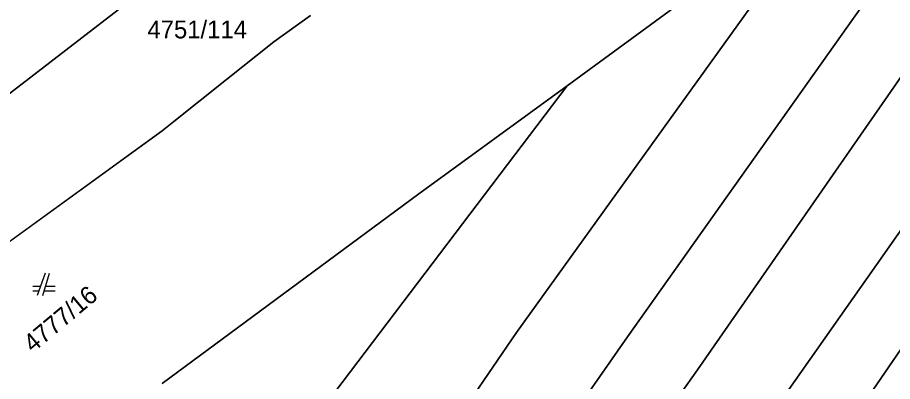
# Model space of a CAD drawing. Extents: x -266179 to -264727, y -1243225 to -1241702.
# Drawn here: x -264877.8 to -264799.3, y -1242405.1 to -1242372.5 of the extents above; entities that cross this region are included whole.
import ezdxf

# ---------------------------------------------------------------- set-up
doc = ezdxf.new("R2010")
doc.units = 0
doc.layers.add('Vrstva 1', color=7, linetype='Continuous')

msp = doc.modelspace()

# ---------------------------------------------------------------- linework, layer by layer
at = {"layer": 'Vrstva 1'}
for p, q in [((-264828.49, -1242378.63), (-264807.69, -1242363.43)), ((-264807.69, -1242363.43), (-264828.49, -1242378.63)), ((-264833.03, -1242400.71), (-264806.57, -1242364)), ((-264806.57, -1242364), (-264833.03, -1242400.71)), ((-264893.59, -1242390.96), (-264862.66, -1242367.13)), ((-264862.66, -1242367.13), (-264893.59, -1242390.96)), ((-264823.06, -1242401.11), (-264799.32, -1242367.66)), ((-264799.32, -1242367.66), (-264823.06, -1242401.11)), ((-264816.8, -1242404.07), (-264793.52, -1242370.59)), ((-264793.52, -1242370.59), (-264816.8, -1242404.07)), ((-264851.49, -1242372.34), (-264854.78, -1242374.69)), ((-264854.78, -1242374.69), (-264851.49, -1242372.34)), ((-264854.78, -1242374.69), (-264859.01, -1242378.06)), ((-264859.01, -1242378.06), (-264854.78, -1242374.69)), ((-264810.45, -1242408.43), (-264786.85, -1242374.92)), ((-264786.85, -1242374.92), (-264810.45, -1242408.43)), ((-264859.01, -1242378.06), (-264863.74, -1242381.83)), ((-264863.74, -1242381.83), (-264859.01, -1242378.06)), ((-264873, -1242437.26), (-264828.49, -1242378.63)), ((-264828.49, -1242378.63), (-264873, -1242437.26)), ((-264841.78, -1242388.31), (-264828.49, -1242378.63)), ((-264828.49, -1242378.63), (-264841.78, -1242388.31)), ((-264782.58, -1242378.92), (-264805.28, -1242412.02)), ((-264805.28, -1242412.02), (-264782.58, -1242378.92)), ((-264863.74, -1242381.83), (-264864.78, -1242382.66)), ((-264864.78, -1242382.66), (-264863.74, -1242381.83)), ((-264864.78, -1242382.66), (-264893.32, -1242403.29)), ((-264893.32, -1242403.29), (-264864.78, -1242382.66)), ((-264864.78, -1242405.3), (-264841.78, -1242388.31)), ((-264841.78, -1242388.31), (-264864.78, -1242405.3)), ((-264875.29, -1242395.4), (-264875.99, -1242397.4)), ((-264875.49, -1242397.4), (-264874.89, -1242395.4)), ((-264875.71, -1242396.6), (-264876.39, -1242396.6)), ((-264874.39, -1242396.6), (-264875.25, -1242396.6)), ((-264876.39, -1242397), (-264875.85, -1242397)), ((-264875.37, -1242397), (-264874.39, -1242397)), ((-264861.88, -1242443.05), (-264833.03, -1242400.71)), ((-264833.03, -1242400.71), (-264861.88, -1242443.05)), ((-264843.87, -1242430.79), (-264823.06, -1242401.11)), ((-264823.06, -1242401.11), (-264843.87, -1242430.79)), ((-264840.06, -1242436.95), (-264816.8, -1242404.07)), ((-264816.8, -1242404.07), (-264840.06, -1242436.95))]:
    msp.add_line(p, q, dxfattribs=at)

# ---------------------------------------------------------------- texts
msp.add_text('4751/114', height=1.6, dxfattribs=at).set_placement((-264866.109, -1242374.39))
msp.add_text('4777/16', height=1.6, rotation=39.70598, dxfattribs=at).set_placement((-264876.39, -1242402.576))

doc.saveas('drawing.dxf')
